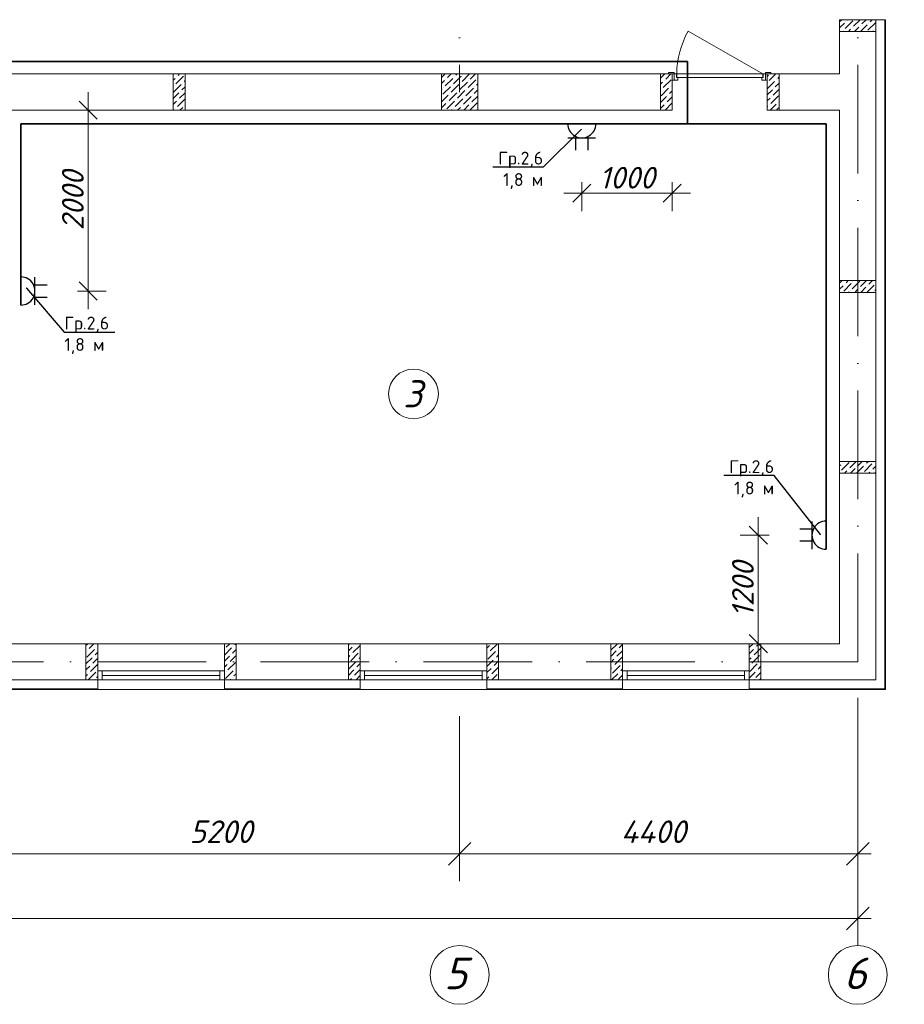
# Model space of a CAD drawing. Header units: millimetres. Extents: x 1114507 to 93926427, y 174473 to 817039.
# Tile 270 of 483: x 1741016 to 1750793, y 763038 to 773925. Entities that reach past the tile are written whole.
import ezdxf
from ezdxf import colors
from ezdxf.entities.mleader import LeaderData, LeaderLine
from ezdxf.math import Vec2, Vec3

# ---------------------------------------------------------------- set-up
doc = ezdxf.new("R2010")
doc.units = ezdxf.units.MM
doc.linetypes.add('ACAD_ISO10W100', pattern=[18, 12, -3, 0, -3])
for name, color, linetype, lineweight in [('Doors', 86, 'Continuous', 13), ('expl', 234, 'Continuous', 13), ('PLAN', 250, 'Continuous', 25), ('размеры', 12, 'Continuous', 15)]:
    doc.layers.add(name, color=color, linetype=linetype, lineweight=lineweight)
doc.layers.add('RAZMERNAR', color=152, linetype='Continuous')
doc.layers.add('ЭО', color=20, linetype='Continuous')
doc.styles.get("Standard").update_dxf_attribs({"font": 'isocpeui.ttf'})
doc.styles.add('X_ISO', font='isocpeui.ttf')
doc.styles.add('Суннат', font='ariali.ttf', dxfattribs={"height": 250})
doc.dimstyles.new('Санжар', dxfattribs={"dimtxt": 240, "dimasz": 200, "dimexe": 200, "dimexo": 200, "dimgap": 50, "dimtad": 1, "dimdec": 0, "dimtxsty": 'Standard', "dimblk": 'OBLIQUE', "dimcen": 2.5, "dimdle": 200, "dimclrd": 152, "dimclre": 152, "dimclrt": 152, "dimadec": 0, "dimazin": 0, "dimtfac": 1, "dimtdec": 0, "dimtmove": 0, "dimatfit": 3, "dimldrblk": 'OBLIQUE', "dimfxl": 0, "dimlwd": 0, "dimlwe": 0, "dimarcsym": 0})

# ---------------------------------------------------------------- blocks, each defined once
blk = doc.blocks.new('blokqav2mak')
at = {"color": 1, "linetype": 'ACAD_ISO10W100', "lineweight": 0, "ltscale": 100}
for p, q in [((1568282, 782425), (1568282, 773125)), ((1572682, 782425), (1572682, 766825)), ((1572682, 766825), (1545682, 766825))]:
    blk.add_line(p, q, dxfattribs=at)
at = {"lineweight": 0, "ltscale": 100}
for p, q in [((1572482, 773925), (1572882, 773925)), ((1572482, 773325), (1572482, 773925)), ((1572882, 773925), (1572482, 773925)), ((1572882, 766625), (1572882, 773925)), ((1570632, 773325), (1563282, 773325)), ((1570632, 772925), (1570632, 773325)), ((1572482, 773325), (1571682, 773325)), ((1571682, 772925), (1571682, 773325)), ((1570632, 772925), (1563282, 772925)), ((1572482, 772925), (1571682, 772925)), ((1572482, 767025), (1572482, 772925)), ((1561712, 767025), (1564282, 767025)), ((1564282, 767025), (1564282, 766625)), ((1565682, 767025), (1564282, 767025)), ((1565682, 767025), (1567182, 767025)), ((1565682, 767025), (1565682, 766625)), ((1567182, 767025), (1567182, 766625)), ((1568582, 767025), (1567182, 767025)), ((1568582, 767025), (1570082, 767025)), ((1568582, 767025), (1568582, 766625)), ((1570082, 767025), (1570082, 766625)), ((1571482, 767025), (1570082, 767025)), ((1571482, 767025), (1572482, 767025)), ((1571482, 767025), (1571482, 766625)), ((1561712, 766625), (1564152, 766625)), ((1565682, 766625), (1567182, 766625)), ((1568582, 766625), (1570082, 766625)), ((1571482, 766625), (1572882, 766625)), ((1565682, 766518), (1564282, 766518)), ((1568582, 766518), (1567182, 766518)), ((1571482, 766518), (1570082, 766518))]:
    blk.add_line(p, q, dxfattribs=at)
at = {"linetype": 'Continuous', "lineweight": 0, "ltscale": 100}
for p, q in [((1572482, 773902, 0), (1572506, 773925, 0)), ((1572482, 773834, 0), (1572534, 773887, 0)), ((1572543, 773828, 0), (1572627, 773912, 0)), ((1572551, 773903, 0), (1572551, 773903, 0)), ((1572568, 773920, 0), (1572573, 773925, 0)), ((1572635, 773853, 0), (1572708, 773925, 0)), ((1572728, 773878, 0), (1572775, 773925, 0)), ((1572795, 773811, 0), (1572880, 773895, 0)), ((1572804, 773887, 0), (1572804, 773887, 0)), ((1572821, 773903, 0), (1572842, 773925, 0)), ((1572526, 773811, 0), (1572526, 773811, 0)), ((1572578, 773795, 0), (1572602, 773819, 0)), ((1572619, 773836, 0), (1572619, 773836, 0)), ((1572645, 773795, 0), (1572694, 773844, 0)), ((1572711, 773861, 0), (1572711, 773861, 0)), ((1572712, 773795, 0), (1572787, 773870, 0)), ((1572847, 773795, 0), (1572854, 773802, 0)), ((1572871, 773819, 0), (1572871, 773819, 0)), ((1565117, 773324, 0), (1565119, 773325, 0)), ((1565117, 773256, 0), (1565136, 773276, 0)), ((1565145, 773217, 0), (1565229, 773301, 0)), ((1565153, 773292, 0), (1565153, 773292, 0)), ((1565170, 773309, 0), (1565186, 773325, 0)), ((1565237, 773242, 0), (1565247, 773252, 0)), ((1565246, 773318, 0), (1565246, 773318, 0)), ((1568082, 773286), (1568121, 773325)), ((1568082, 773219), (1568114, 773251)), ((1568122, 773192), (1568207, 773276)), ((1568131, 773268), (1568131, 773268)), ((1568148, 773285), (1568188, 773325)), ((1568215, 773217), (1568299, 773302)), ((1568224, 773293), (1568224, 773293)), ((1568240, 773310), (1568255, 773325)), ((1568282, 773150), (1568367, 773234)), ((1568308, 773243), (1568390, 773325)), ((1568316, 773318), (1568316, 773318)), ((1568375, 773175), (1568459, 773260)), ((1568383, 773251), (1568383, 773251)), ((1568400, 773268), (1568457, 773325)), ((1568476, 773276), (1568476, 773276)), ((1570502, 773279, 0), (1570548, 773325, 0)), ((1570502, 773211, 0), (1570525, 773234, 0)), ((1570533, 773175, 0), (1570618, 773260, 0)), ((1570542, 773251, 0), (1570542, 773251, 0)), ((1570559, 773268, 0), (1570616, 773325, 0)), ((1571682, 773296, 0), (1571696, 773310, 0)), ((1571682, 773162, 0), (1571763, 773243, 0)), ((1571687, 773234, 0), (1571687, 773234, 0)), ((1571704, 773251, 0), (1571778, 773325, 0)), ((1571780, 773260, 0), (1571780, 773260, 0)), ((1571797, 773276, 0), (1571812, 773292, 0)), ((1565120, 773124, 0), (1565204, 773208, 0)), ((1565128, 773200, 0), (1565128, 773200, 0)), ((1565195, 773133, 0), (1565195, 773133, 0)), ((1565212, 773149, 0), (1565247, 773184, 0)), ((1565221, 773225, 0), (1565221, 773225, 0)), ((1568082, 773152), (1568089, 773158)), ((1568097, 773100), (1568181, 773184)), ((1568106, 773175), (1568106, 773175)), ((1568190, 773125), (1568274, 773209)), ((1568198, 773201), (1568198, 773201)), ((1568257, 773057), (1568341, 773142)), ((1568266, 773133), (1568266, 773133)), ((1568291, 773226), (1568291, 773226)), ((1568350, 773083), (1568434, 773167)), ((1568358, 773158), (1568358, 773158)), ((1568442, 773108), (1568482, 773148)), ((1568451, 773184), (1568451, 773184)), ((1568468, 773201), (1568482, 773215)), ((1570508, 773083, 0), (1570592, 773167, 0)), ((1570517, 773159, 0), (1570517, 773159, 0)), ((1570601, 773108, 0), (1570632, 773139, 0)), ((1570609, 773184, 0), (1570609, 773184, 0)), ((1570626, 773201, 0), (1570632, 773207, 0)), ((1571682, 773094, 0), (1571738, 773150, 0)), ((1571746, 773091, 0), (1571812, 773157, 0)), ((1571755, 773167, 0), (1571755, 773167, 0)), ((1571771, 773184, 0), (1571812, 773224, 0)), ((1565117, 773054, 0), (1565178, 773116, 0)), ((1565117, 772987, 0), (1565153, 773023, 0)), ((1565162, 772964, 0), (1565246, 773048, 0)), ((1565170, 773040, 0), (1565170, 773040, 0)), ((1565187, 773057, 0), (1565247, 773117, 0)), ((1568082, 773017), (1568156, 773091)), ((1568139, 772940), (1568224, 773024)), ((1568148, 773015), (1568148, 773015)), ((1568165, 773032), (1568249, 773116)), ((1568173, 773108), (1568173, 773108)), ((1568232, 772965), (1568316, 773049)), ((1568240, 773041), (1568240, 773041)), ((1568325, 772990), (1568409, 773074)), ((1568333, 773066), (1568333, 773066)), ((1568417, 773015), (1568482, 773080)), ((1568426, 773091), (1568426, 773091)), ((1570502, 773009, 0), (1570567, 773074, 0)), ((1570575, 773015, 0), (1570632, 773072, 0)), ((1570584, 773091, 0), (1570584, 773091, 0)), ((1571682, 773027, 0), (1571713, 773058, 0)), ((1571721, 772999, 0), (1571805, 773083, 0)), ((1571729, 773074, 0), (1571729, 773074, 0)), ((1565123, 772925, 0), (1565128, 772930, 0)), ((1565145, 772947, 0), (1565145, 772947, 0)), ((1565190, 772925, 0), (1565221, 772956, 0)), ((1565237, 772973, 0), (1565237, 772973, 0)), ((1568082, 772950), (1568131, 772999)), ((1568192, 772925), (1568198, 772931)), ((1568215, 772948), (1568215, 772948)), ((1568260, 772925), (1568291, 772956)), ((1568308, 772973), (1568308, 772973)), ((1568327, 772925), (1568383, 772982)), ((1568394, 772925), (1568476, 773007)), ((1568400, 772999), (1568400, 772999)), ((1568468, 772931), (1568468, 772931)), ((1570502, 772942, 0), (1570542, 772982, 0)), ((1570552, 772925, 0), (1570632, 773005, 0)), ((1570559, 772999, 0), (1570559, 772999, 0)), ((1570626, 772931, 0), (1570626, 772931, 0)), ((1571682, 772960, 0), (1571687, 772965, 0)), ((1571704, 772982, 0), (1571704, 772982, 0)), ((1571715, 772925, 0), (1571780, 772990, 0)), ((1571788, 772931, 0), (1571812, 772955, 0)), ((1571797, 773007, 0), (1571797, 773007, 0)), ((1572482, 771013, 0), (1572509, 771040, 0)), ((1572482, 770946, 0), (1572519, 770983, 0)), ((1572527, 770924, 0), (1572611, 771008, 0)), ((1572536, 771000, 0), (1572536, 771000, 0)), ((1572553, 771016, 0), (1572576, 771040, 0)), ((1572620, 770949, 0), (1572704, 771033, 0)), ((1572628, 771025, 0), (1572628, 771025, 0)), ((1572696, 770957, 0), (1572696, 770957, 0)), ((1572712, 770974, 0), (1572778, 771040, 0)), ((1572716, 770910, 0), (1572771, 770966, 0)), ((1572783, 770910, 0), (1572864, 770991, 0)), ((1572788, 770983, 0), (1572788, 770983, 0)), ((1572805, 771000, 0), (1572846, 771040, 0)), ((1572872, 770932, 0), (1572882, 770942, 0)), ((1572881, 771008, 0), (1572881, 771008, 0)), ((1572581, 770910, 0), (1572586, 770915, 0)), ((1572603, 770932, 0), (1572603, 770932, 0)), ((1572648, 770910, 0), (1572679, 770941, 0)), ((1572856, 770915, 0), (1572856, 770915, 0)), ((1572482, 768993, 0), (1572494, 769004, 0)), ((1572502, 768945, 0), (1572586, 769030, 0)), ((1572510, 769021, 0), (1572510, 769021, 0)), ((1572527, 769038, 0), (1572529, 769040, 0)), ((1572595, 768971, 0), (1572664, 769040, 0)), ((1572669, 768910, 0), (1572746, 768987, 0)), ((1572687, 768996, 0), (1572732, 769040, 0)), ((1572755, 768928, 0), (1572839, 769013, 0)), ((1572763, 769004, 0), (1572763, 769004, 0)), ((1572780, 769021, 0), (1572799, 769040, 0)), ((1572847, 768954, 0), (1572882, 768989, 0)), ((1572856, 769030, 0), (1572856, 769030, 0)), ((1572485, 768928, 0), (1572485, 768928, 0)), ((1572534, 768910, 0), (1572561, 768937, 0)), ((1572578, 768954, 0), (1572578, 768954, 0)), ((1572602, 768910, 0), (1572654, 768962, 0)), ((1572670, 768979, 0), (1572670, 768979, 0)), ((1572738, 768912, 0), (1572738, 768912, 0)), ((1572804, 768910, 0), (1572814, 768920, 0)), ((1572830, 768937, 0), (1572830, 768937, 0)), ((1572871, 768910, 0), (1572882, 768921, 0)), ((1564152, 767004, 0), (1564173, 767025, 0)), ((1564186, 766971, 0), (1564240, 767025, 0)), ((1565703, 766987, 0), (1565741, 767025, 0)), ((1565796, 767013, 0), (1565808, 767025, 0)), ((1567052, 767012, 0), (1567065, 767025, 0)), ((1567129, 767021, 0), (1567133, 767025, 0)), ((1568621, 766945, 0), (1568700, 767025, 0)), ((1569953, 766954, 0), (1570025, 767025, 0)), ((1571482, 766982, 0), (1571525, 767025, 0)), ((1571564, 766996, 0), (1571593, 767025, 0)), ((1564152, 766937, 0), (1564152, 766937, 0)), ((1564161, 766878, 0), (1564245, 766962, 0)), ((1564169, 766954, 0), (1564169, 766954, 0)), ((1564253, 766903, 0), (1564282, 766932, 0)), ((1564262, 766979, 0), (1564262, 766979, 0)), ((1564278, 766996, 0), (1564282, 767000, 0)), ((1565682, 766899, 0), (1565762, 766979, 0)), ((1565686, 766971, 0), (1565686, 766971, 0)), ((1565771, 766920, 0), (1565812, 766962, 0)), ((1565779, 766996, 0), (1565779, 766996, 0)), ((1567052, 766945, 0), (1567095, 766987, 0)), ((1567078, 766836, 0), (1567162, 766920, 0)), ((1567103, 766929, 0), (1567182, 767007, 0)), ((1567112, 767004, 0), (1567112, 767004, 0)), ((1567179, 766937, 0), (1567179, 766937, 0)), ((1568582, 766974, 0), (1568612, 767004, 0)), ((1568595, 766853, 0), (1568680, 766937, 0)), ((1568604, 766929, 0), (1568604, 766929, 0)), ((1568629, 767021, 0), (1568629, 767021, 0)), ((1568697, 766954, 0), (1568697, 766954, 0)), ((1569952, 766885, 0), (1570012, 766945, 0)), ((1570021, 766886, 0), (1570082, 766948, 0)), ((1570029, 766962, 0), (1570029, 766962, 0)), ((1570046, 766979, 0), (1570082, 767015, 0)), ((1571482, 766914, 0), (1571530, 766962, 0)), ((1571538, 766903, 0), (1571612, 766977, 0)), ((1571547, 766979, 0), (1571547, 766979, 0)), ((1564152, 766802, 0), (1564219, 766870, 0)), ((1564228, 766811, 0), (1564282, 766865, 0)), ((1564236, 766886, 0), (1564236, 766886, 0)), ((1565682, 766832, 0), (1565737, 766886, 0)), ((1565720, 766735, 0), (1565804, 766819, 0)), ((1565728, 766811, 0), (1565728, 766811, 0)), ((1565745, 766828, 0), (1565812, 766894, 0)), ((1565754, 766903, 0), (1565754, 766903, 0)), ((1567052, 766877, 0), (1567070, 766895, 0)), ((1567053, 766743, 0), (1567137, 766828, 0)), ((1567061, 766819, 0), (1567061, 766819, 0)), ((1567086, 766912, 0), (1567086, 766912, 0)), ((1567145, 766769, 0), (1567182, 766805, 0)), ((1567154, 766844, 0), (1567154, 766844, 0)), ((1567171, 766861, 0), (1567182, 766873, 0)), ((1568582, 766907, 0), (1568587, 766912, 0)), ((1568582, 766772, 0), (1568654, 766844, 0)), ((1568663, 766785, 0), (1568712, 766835, 0)), ((1568671, 766861, 0), (1568671, 766861, 0)), ((1568688, 766878, 0), (1568712, 766902, 0)), ((1569952, 766818, 0), (1569987, 766853, 0)), ((1569996, 766794, 0), (1570080, 766878, 0)), ((1570004, 766870, 0), (1570004, 766870, 0)), ((1571482, 766847, 0), (1571505, 766870, 0)), ((1571513, 766811, 0), (1571597, 766895, 0)), ((1571521, 766886, 0), (1571521, 766886, 0)), ((1571589, 766819, 0), (1571589, 766819, 0)), ((1571606, 766836, 0), (1571612, 766842, 0)), ((1564152, 766735, 0), (1564194, 766777, 0)), ((1564177, 766625, 0), (1564262, 766710, 0)), ((1564186, 766701, 0), (1564186, 766701, 0)), ((1564203, 766718, 0), (1564282, 766797, 0)), ((1564211, 766794, 0), (1564211, 766794, 0)), ((1564278, 766726, 0), (1564278, 766726, 0)), ((1565682, 766764, 0), (1565712, 766794, 0)), ((1565682, 766697, 0), (1565686, 766701, 0)), ((1565695, 766642, 0), (1565779, 766726, 0)), ((1565703, 766718, 0), (1565703, 766718, 0)), ((1565796, 766743, 0), (1565796, 766743, 0)), ((1567052, 766675, 0), (1567112, 766735, 0)), ((1567120, 766676, 0), (1567182, 766738, 0)), ((1567129, 766752, 0), (1567129, 766752, 0)), ((1568582, 766705, 0), (1568629, 766752, 0)), ((1568638, 766693, 0), (1568712, 766767, 0)), ((1568646, 766769, 0), (1568646, 766769, 0)), ((1569952, 766750, 0), (1569962, 766760, 0)), ((1569970, 766701, 0), (1570055, 766785, 0)), ((1569979, 766777, 0), (1569979, 766777, 0)), ((1570046, 766710, 0), (1570046, 766710, 0)), ((1570063, 766726, 0), (1570082, 766746, 0)), ((1570071, 766802, 0), (1570071, 766802, 0)), ((1571482, 766645, 0), (1571547, 766710, 0)), ((1571488, 766718, 0), (1571572, 766802, 0)), ((1571496, 766794, 0), (1571496, 766794, 0)), ((1571555, 766651, 0), (1571612, 766708, 0)), ((1571564, 766726, 0), (1571564, 766726, 0)), ((1571580, 766743, 0), (1571612, 766775, 0)), ((1564152, 766667, 0), (1564169, 766684, 0)), ((1564253, 766634, 0), (1564253, 766634, 0)), ((1564270, 766651, 0), (1564282, 766663, 0)), ((1565745, 766625, 0), (1565754, 766634, 0)), ((1565771, 766651, 0), (1565771, 766651, 0)), ((1565787, 766668, 0), (1565812, 766692, 0)), ((1567069, 766625, 0), (1567086, 766642, 0)), ((1567103, 766659, 0), (1567103, 766659, 0)), ((1567137, 766625, 0), (1567179, 766668, 0)), ((1568582, 766637, 0), (1568604, 766659, 0)), ((1568621, 766676, 0), (1568621, 766676, 0)), ((1568637, 766625, 0), (1568697, 766684, 0)), ((1568705, 766625, 0), (1568712, 766633, 0)), ((1569953, 766684, 0), (1569953, 766684, 0)), ((1569962, 766625, 0), (1570029, 766693, 0)), ((1570038, 766634, 0), (1570082, 766678, 0)), ((1571538, 766634, 0), (1571538, 766634, 0)), ((1571597, 766625, 0), (1571612, 766640, 0))]:
    blk.add_line(p, q, dxfattribs=at)
at = {"color": 252, "lineweight": 0, "ltscale": 100}
for p, q in [((1572882, 773925), (1572989, 773925)), ((1572989, 766518), (1572989, 773925)), ((1564282, 766625), (1564282, 766518)), ((1565682, 766625), (1565682, 766518)), ((1567182, 766625), (1567182, 766518)), ((1568582, 766625), (1568582, 766518)), ((1570082, 766625), (1570082, 766518)), ((1571482, 766625), (1571482, 766518)), ((1561582, 766518), (1564282, 766518)), ((1567182, 766518), (1565682, 766518)), ((1568582, 766518), (1570082, 766518)), ((1571482, 766518), (1572989, 766518))]:
    blk.add_line(p, q, dxfattribs=at)
at = {"color": 32, "lineweight": 0, "ltscale": 100}
for p, q in [((1572982, 766525), (1572982, 773925)), ((1561582, 766525), (1564282, 766525)), ((1567182, 766525), (1565682, 766525)), ((1568582, 766525), (1570082, 766525)), ((1571482, 766525), (1572982, 766525))]:
    blk.add_line(p, q, dxfattribs=at)
at = {"color": 5, "lineweight": 0}
for p, q in [((1564282, 766725), (1564332, 766725)), ((1564282, 766625), (1564282, 766725)), ((1565632, 766725), (1564332, 766725)), ((1564332, 766725), (1564332, 766625)), ((1565682, 766725), (1565632, 766725)), ((1565632, 766725), (1565632, 766625)), ((1565682, 766625), (1565682, 766725)), ((1567182, 766725), (1567232, 766725)), ((1567182, 766625), (1567182, 766725)), ((1568532, 766725), (1567232, 766725)), ((1567232, 766725), (1567232, 766625)), ((1568582, 766725), (1568532, 766725)), ((1568532, 766725), (1568532, 766625)), ((1568582, 766625), (1568582, 766725)), ((1570082, 766725), (1570132, 766725)), ((1570082, 766625), (1570082, 766725)), ((1571432, 766725), (1570132, 766725)), ((1570132, 766725), (1570132, 766625)), ((1571482, 766725), (1571432, 766725)), ((1571432, 766725), (1571432, 766625)), ((1571482, 766625), (1571482, 766725)), ((1564332, 766625), (1564282, 766625)), ((1565632, 766675), (1564332, 766675)), ((1565632, 766625), (1564332, 766625)), ((1565632, 766625), (1565682, 766625)), ((1567232, 766625), (1567182, 766625)), ((1568532, 766675), (1567232, 766675)), ((1568532, 766625), (1567232, 766625)), ((1568532, 766625), (1568582, 766625)), ((1570132, 766625), (1570082, 766625)), ((1571432, 766675), (1570132, 766675)), ((1571432, 766625), (1570132, 766625)), ((1571432, 766625), (1571482, 766625))]:
    blk.add_line(p, q, dxfattribs=at)
at = {"color": 0, "linetype": 'ByBlock', "lineweight": 0}
for p, q in [((1568407, 764826), (1568157, 764576)), ((1568157, 764576), (1568407, 764826)), ((1572557, 764576), (1572807, 764826)), ((1572557, 763862), (1572807, 764112))]:
    blk.add_line(p, q, dxfattribs=at)
at = {"layer": 'Doors', "lineweight": 0}
for p, q in [((1571632, 773325), (1570809, 773800)), ((1570652, 773340), (1570592, 773340)), ((1570592, 773340), (1570592, 773325)), ((1570652, 773325), (1570652, 773340)), ((1571722, 773340), (1571662, 773340)), ((1571662, 773340), (1571662, 773325)), ((1571722, 773325), (1571722, 773340)), ((1570592, 773325), (1570652, 773325)), ((1570652, 773325), (1570632, 773325)), ((1570632, 773325), (1570632, 773255)), ((1570632, 773255), (1570652, 773255)), ((1570652, 773255), (1570652, 773325)), ((1570652, 773325), (1570677, 773325)), ((1570652, 773255), (1570652, 773325)), ((1570692, 773255), (1570652, 773255)), ((1570677, 773325), (1570677, 773285)), ((1570677, 773285), (1570692, 773285)), ((1571632, 773325), (1570682, 773325)), ((1570682, 773325), (1570682, 773285)), ((1570682, 773285), (1571632, 773285)), ((1570692, 773285), (1570692, 773255)), ((1571622, 773285), (1571622, 773255)), ((1571637, 773285), (1571622, 773285)), ((1571622, 773255), (1571662, 773255)), ((1571632, 773285), (1571632, 773325)), ((1571662, 773325), (1571637, 773325)), ((1571637, 773325), (1571637, 773285)), ((1571662, 773255), (1571662, 773325)), ((1571662, 773255), (1571662, 773325)), ((1571662, 773325), (1571682, 773325)), ((1571662, 773325), (1571722, 773325)), ((1571682, 773255), (1571662, 773255)), ((1571682, 773325), (1571682, 773255))]:
    blk.add_line(p, q, dxfattribs=at)
blk.add_arc((1571632, 773325), 950, 150, 180, dxfattribs=at)
at = {"layer": 'PLAN', "color": 158, "lineweight": 0}
for centre in [(1568282, 763363), (1572682, 763363)]:
    blk.add_circle(centre, 325, dxfattribs=at)
at = {"layer": 'RAZMERNAR', "lineweight": 0, "ltscale": 100}
for p, q in [((1572682, 766425), (1572682, 764401)), ((1572682, 766425), (1572682, 763687)), ((1568282, 766225), (1568282, 764401)), ((1568282, 766225), (1568282, 764401)), ((1568432, 764701), (1562932, 764701)), ((1572832, 764701), (1568132, 764701)), ((1572832, 763987), (1545532, 763987))]:
    blk.add_line(p, q, dxfattribs=at)
at = {"layer": 'размеры', "lineweight": 0, "ltscale": 5}
for p, q in [((1572482, 773925), (1572482, 773795)), ((1572882, 773925), (1572482, 773925)), ((1572882, 773795), (1572882, 773925)), ((1572482, 773795), (1572882, 773795)), ((1565247, 773325), (1565117, 773325)), ((1565117, 773325), (1565117, 772925)), ((1565247, 772925), (1565247, 773325)), ((1568482, 773325), (1568082, 773325)), ((1568082, 773325), (1568082, 772925)), ((1568482, 772925), (1568482, 773325)), ((1570502, 773325), (1570632, 773325)), ((1570502, 772925), (1570502, 773325)), ((1570632, 773325), (1570632, 772925)), ((1571812, 773325), (1571682, 773325)), ((1571682, 773325), (1571682, 772925)), ((1571812, 772925), (1571812, 773325)), ((1565117, 772925), (1565247, 772925)), ((1568082, 772925), (1568482, 772925)), ((1570632, 772925), (1570502, 772925)), ((1571682, 772925), (1571812, 772925)), ((1572482, 770910), (1572482, 771040)), ((1572482, 771040), (1572882, 771040)), ((1572882, 771040), (1572482, 771040)), ((1572482, 771040), (1572482, 770910)), ((1572882, 771040), (1572882, 770910)), ((1572882, 770910), (1572882, 771040)), ((1572882, 770910), (1572482, 770910)), ((1572482, 770910), (1572882, 770910)), ((1572482, 768910), (1572482, 769040)), ((1572482, 769040), (1572882, 769040)), ((1572882, 769040), (1572482, 769040)), ((1572482, 769040), (1572482, 768910)), ((1572882, 769040), (1572882, 768910)), ((1572882, 768910), (1572882, 769040)), ((1572882, 768910), (1572482, 768910)), ((1572482, 768910), (1572882, 768910)), ((1564282, 767025), (1564152, 767025)), ((1564152, 767025), (1564152, 766625)), ((1564282, 766625), (1564282, 767025)), ((1565812, 767025), (1565682, 767025)), ((1565682, 767025), (1565682, 766625)), ((1565812, 766625), (1565812, 767025)), ((1567182, 767025), (1567052, 767025)), ((1567052, 767025), (1567052, 766625)), ((1567182, 766625), (1567182, 767025)), ((1568712, 767025), (1568582, 767025)), ((1568582, 767025), (1568582, 766625)), ((1568712, 766625), (1568712, 767025)), ((1570082, 767025), (1569952, 767025)), ((1569952, 767025), (1569952, 766625)), ((1570082, 766625), (1570082, 767025)), ((1571612, 767025), (1571482, 767025)), ((1571482, 767025), (1571482, 766625)), ((1571612, 766625), (1571612, 767025)), ((1564152, 766625), (1564282, 766625)), ((1565682, 766625), (1565812, 766625)), ((1567052, 766625), (1567182, 766625)), ((1568582, 766625), (1568712, 766625)), ((1569952, 766625), (1570082, 766625)), ((1571482, 766625), (1571612, 766625))]:
    blk.add_line(p, q, dxfattribs=at)
at = {"layer": 'PLAN', "lineweight": 0}
for s, p in [('5', (1568110, 763205)), ('6', (1572528, 763205))]:
    blk.add_text(s, height=350, dxfattribs=at).set_placement(p)
at = {"layer": 'RAZMERNAR', "lineweight": 0}
for s, p in [('5200', (1565296, 764821)), ('4400', (1570064, 764821))]:
    blk.add_text(s, height=250, dxfattribs=at).set_placement(p)
blk = doc.blocks.new('ауцп')
at = {"color": 152, "lineweight": 30, "ltscale": 60, "true_color": 0x006edd}
blk.add_line((3357036.7, 1654646.7), (3357036.7, 1654921), dxfattribs=at)
at = {"layer": 'ЭО', "color": 152, "lineweight": 30, "ltscale": 10, "true_color": 0x006edd}
for p, q in [((3356896.4, 1654643.7), (3356896.4, 1654923.7)), ((3357036.7, 1654844.3), (3357158.3, 1654844.3)), ((3357036.7, 1654722.9), (3357158.3, 1654722.9))]:
    blk.add_line(p, q, dxfattribs=at)
blk.add_arc((3356896.7, 1654783.7), 140, 269.89639, 90.10361, dxfattribs=at)
blk = doc.blocks.new('_Oblique')
at = {"color": 0, "linetype": 'ByBlock', "lineweight": -2}
blk.add_line((-0.5, -0.5), (0.5, 0.5), dxfattribs=at)
blk = doc.blocks.new('*D1848')
at = {"color": 152, "linetype": 'Continuous', "lineweight": 0, "ltscale": 100, "transparency": 16777216}
for p, q in [((1749179, 766825), (1749179, 768425)), ((1749299, 768225), (1748979, 768225)), ((1749299, 767025), (1748979, 767025))]:
    blk.add_line(p, q, dxfattribs=at)
at = {"layer": 'Defpoints', "color": 0, "lineweight": 35, "ltscale": 100, "transparency": 16777216}
for p in [(1749179, 768225), (1750078, 768225), (1750078, 767025)]:
    blk.add_point(p, dxfattribs=at)
at = {"color": 152, "lineweight": 0, "ltscale": 100, "transparency": 16777216, "xscale": 200, "yscale": 200, "zscale": 200}
for p, rotation in [((1749179, 768225), 90), ((1749179, 767025), 270)]:
    blk.add_blockref('_Oblique', p, dxfattribs=dict(at, rotation=rotation))
at = {"color": 152, "lineweight": 35, "ltscale": 100, "transparency": 16777216, "insert": (1749009, 767625), "char_height": 240, "attachment_point": 5, "rotation": 90, "bg_fill": 3, "box_fill_scale": 1.1, "bg_fill_color": 256, "bg_fill_true_color": 13158600, "bg_fill_transparency": 0}
blk.add_mtext('1200', dxfattribs=at)
blk = doc.blocks.new('*D1849')
at = {"color": 152, "linetype": 'Continuous', "lineweight": 0, "ltscale": 100, "transparency": 16777216}
for p, q in [((1747228, 772128), (1747228, 771808)), ((1748228, 772128), (1748228, 771808)), ((1748428, 772008), (1747028, 772008))]:
    blk.add_line(p, q, dxfattribs=at)
at = {"layer": 'Defpoints', "color": 0, "lineweight": 35, "ltscale": 100, "transparency": 16777216}
for p in [(1747228, 772925), (1748228, 772925), (1747228, 772008)]:
    blk.add_point(p, dxfattribs=at)
at = {"color": 152, "lineweight": 0, "ltscale": 100, "transparency": 16777216, "xscale": 200, "yscale": 200, "zscale": 200, "rotation": 180}
blk.add_blockref('_Oblique', (1747228, 772008), dxfattribs=at)
at = {"color": 152, "lineweight": 0, "ltscale": 100, "transparency": 16777216, "xscale": 200, "yscale": 200, "zscale": 200}
blk.add_blockref('_Oblique', (1748228, 772008), dxfattribs=at)
at = {"color": 152, "lineweight": 35, "ltscale": 100, "transparency": 16777216, "insert": (1747728, 772178), "char_height": 240, "attachment_point": 5, "bg_fill": 3, "box_fill_scale": 1.1, "bg_fill_color": 256, "bg_fill_true_color": 13158600, "bg_fill_transparency": 0}
blk.add_mtext('1000', dxfattribs=at)
blk = doc.blocks.new('_Dot')
at = {"color": 0, "linetype": 'ByBlock', "lineweight": -2}
blk.add_line((-0.5, 0), (-1, 0), dxfattribs=at)
at = {"color": 0, "linetype": 'ByBlock', "const_width": 0.5}
blk.add_lwpolyline([(-0.25, 0, 1), (0.25, 0, 1)], format="xyb", close=True, dxfattribs=at)
blk = doc.blocks.new('*D1851')
at = {"color": 152, "linetype": 'Continuous', "lineweight": 0, "ltscale": 100, "transparency": 16777216}
for p, q in [((1741773, 773125), (1741773, 770725)), ((1741653, 772925), (1741973, 772925)), ((1741653, 770925), (1741973, 770925))]:
    blk.add_line(p, q, dxfattribs=at)
at = {"layer": 'Defpoints', "color": 0, "lineweight": 35, "ltscale": 100, "transparency": 16777216}
for p in [(1740878, 772925), (1740878, 770925), (1741773, 770925)]:
    blk.add_point(p, dxfattribs=at)
at = {"color": 152, "lineweight": 0, "ltscale": 100, "transparency": 16777216, "xscale": 200, "yscale": 200, "zscale": 200}
for p, rotation in [((1741773, 772925), 90), ((1741773, 770925), 270)]:
    blk.add_blockref('_Oblique', p, dxfattribs=dict(at, rotation=rotation))
at = {"color": 152, "lineweight": 35, "ltscale": 100, "transparency": 16777216, "insert": (1741603, 771925), "char_height": 240, "attachment_point": 5, "rotation": 90, "bg_fill": 3, "box_fill_scale": 1.1, "bg_fill_color": 256, "bg_fill_true_color": 13158600, "bg_fill_transparency": 0}
blk.add_mtext('2000', dxfattribs=at)

msp = doc.modelspace()

# ---------------------------------------------------------------- linework, layer by layer
at = {"color": 0, "lineweight": 35, "ltscale": 100}
for p, q in [((1748397.5, 773464.1), (1726328.2, 773464.1)), ((1749928.2, 772775.1), (1741028.2, 772775.1)), ((1741028.2, 772775.1), (1741028.2, 770769.1)), ((1749928.2, 768069.1), (1749928.2, 772775.1))]:
    msp.add_line(p, q, dxfattribs=at)
at = {"layer": 'expl', "lineweight": 0}
msp.add_circle((1745368.4, 769786.9), 275.1, dxfattribs=at)

# ---------------------------------------------------------------- block references
at = {"color": 0}
msp.add_blockref('blokqav2mak', (177596.2, 0), dxfattribs=at)
at = {"lineweight": 30, "xscale": 1.114080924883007, "yscale": 1.114080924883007, "zscale": 1.114080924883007}
for p, rotation in [((-96334.8, 4512629.4), 270), ((5489782.5, 2611788.1), 180)]:
    msp.add_blockref('ауцп', p, dxfattribs=dict(at, rotation=rotation))
msp.add_blockref('ауцп', (-1998826.1, -1072637.9), dxfattribs=at)

# ---------------------------------------------------------------- texts
at = {"lineweight": 0, "insert": (1745464.8, 769638.2), "char_height": 300, "width": 349.19, "attachment_point": 9}
msp.add_mtext('3', dxfattribs=at)
at = {"color": 0, "insert": (1658556.4, 769145.4), "char_height": 200, "width": 5434.652, "attachment_point": 1, "style": 'Суннат'}
msp.add_mtext('\\pi1694.65184;{\\fISOCPEUR|b0|i0|c204|p34;\\LВвод от солнечных панелей к \\fISOCPEUR|b0|i0|c0|p34;\\P\\pi3194.65184;\\fISOCPEUR|b0|i0|c204|p34;инвертор с крыши }', dxfattribs=at)

# ---------------------------------------------------------------- leaders
at = {"lineweight": 0}
ml = msp.add_multileader_mtext('Standard', dxfattribs=at)
ml.set_content('{\\fISOCPEUR|b0|i0|c204|p34;Гр.2,6\\P1,8 м}', color=256, style='X_ISO')
ml.set_leader_properties()
ml.set_arrow_properties(name='DOT')
ml.build(insert=Vec2(0, 0))
ml.multileader.update_dxf_attribs({"text_left_attachment_type": 6, "text_right_attachment_type": 6, "dogleg_length": 0.36, "arrow_head_size": 5.68})
ctx = ml.context
ctx.base_point, ctx.char_height, ctx.arrow_head_size, ctx.landing_gap_size, ctx.plane_origin = Vec3(1741508.4, 770470.9), 142.116, 5.68, 0.568, Vec3(1743549.2, 770614.7)
ctx.left_attachment, ctx.right_attachment = 6, 6
notes = []
notes.append((ctx, [(1, (1, 1, 0), (1741508.1, 770470.9), (1, 0), 0.36, [(0, [(1741085.8, 770962.1)], 0, [])])]))
ctx.mtext.insert, ctx.mtext.rotation, ctx.mtext.width, ctx.mtext.flow_direction = Vec3(1741509, 770641.4), 6.2831853, 1220.836, 5
for ctx, leaders in notes:
    for number, flags, end, landing, length, lines in leaders:
        leader = LeaderData()
        leader.index, (leader.has_last_leader_line, leader.has_dogleg_vector, leader.attachment_direction) = number, flags
        leader.last_leader_point, leader.dogleg_vector, leader.dogleg_length = Vec3(end), Vec3(landing), length
        for number, points, colour, breaks in lines:
            line = LeaderLine()
            line.index, line.vertices, line.color, line.breaks = number, Vec3.list(points), colors.encode_raw_color(colour), breaks
            leader.lines.append(line)
        ctx.leaders.append(leader)

# ---------------------------------------------------------------- next in the draw order: dimensions: what is measured, and where the dimension line sits
at = {"color": 0, "lineweight": 35, "ltscale": 100}
for base, p1, p2, angle, picture, middle in [((1741772.8, 770925.1), (1740878.2, 772925.1), (1740878.2, 770925.1), 270, '*D1851', (1741602.8, 771925.1)), ((1747228.2, 772007.9), (1748228.2, 772925.1), (1747228.2, 772925.1), 180, '*D1849', (1747728.2, 772177.9)), ((1749179.2, 768225.1), (1750078.2, 767025.1), (1750078.2, 768225.1), 270, '*D1848', (1749009.2, 767625.1))]:
    dim = msp.add_linear_dim(base=base, p1=p1, p2=p2, angle=angle, dimstyle='Санжар', override={"dimfxl": 120, "dimfxlon": 1, "dimtfill": 1, "dimarcsym": 1}, dxfattribs=at)
    dim.commit()
    dim.dimension.update_dxf_attribs({"geometry": picture, "text_midpoint": middle})

# ---------------------------------------------------------------- next in the draw order: linework, layer by layer
msp.add_line((1748397.5, 772775.1), (1748397.5, 773464.1), dxfattribs=at)

# ---------------------------------------------------------------- next in the draw order: leaders
at = {"lineweight": 0}
ml = msp.add_multileader_mtext('Standard', dxfattribs=at)
ml.set_content('{\\fISOCPEUR|b0|i0|c204|p34;Гр.2,6\\P1,8 м}', color=256, style='X_ISO')
ml.set_leader_properties()
ml.set_arrow_properties(name='DOT')
ml.build(insert=Vec2(0, 0))
ml.multileader.update_dxf_attribs({"text_left_attachment_type": 6, "text_right_attachment_type": 6, "dogleg_length": 0.36, "arrow_head_size": 5.68})
ctx = ml.context
ctx.base_point, ctx.char_height, ctx.arrow_head_size, ctx.landing_gap_size, ctx.plane_origin = Vec3(1746338.3, 772294.8), 142.116, 5.68, 0.568, Vec3(1748407.5, 772438.6)
ctx.left_attachment, ctx.right_attachment, ctx.text_align_type = 6, 6, 2
notes = []
notes.append((ctx, [(0, (1, 1, 0), (1746801.7, 772294.8), (-1, 0), 0.36, [(0, [(1747223.9, 772715.6)], 0, [])])]))
ctx.mtext.insert, ctx.mtext.rotation, ctx.mtext.width, ctx.mtext.alignment, ctx.mtext.flow_direction = Vec3(1746800.8, 772465.3), 6.2831853, 1220.836, 3, 5
ml = msp.add_multileader_mtext('Standard', dxfattribs=at)
ml.set_content('{\\fISOCPEUR|b0|i0|c204|p34;Гр.2,6\\P1,8 м}', color=256, style='X_ISO')
ml.set_leader_properties()
ml.set_arrow_properties(name='DOT')
ml.build(insert=Vec2(0, 0))
ml.multileader.update_dxf_attribs({"text_left_attachment_type": 6, "text_right_attachment_type": 6, "dogleg_length": 0.36, "arrow_head_size": 5.68})
ctx = ml.context
ctx.base_point, ctx.char_height, ctx.arrow_head_size, ctx.landing_gap_size, ctx.plane_origin = Vec3(1748891.1, 768883.7), 142.116, 5.68, 0.568, Vec3(1750960.3, 769027.5)
ctx.left_attachment, ctx.right_attachment, ctx.text_align_type = 6, 6, 2
notes.append((ctx, [(0, (1, 1, 0), (1749354.5, 768883.7), (-1, 0), 0.36, [(0, [(1749870.2, 768228.7)], 0, [])])]))
ctx.mtext.insert, ctx.mtext.rotation, ctx.mtext.width, ctx.mtext.alignment, ctx.mtext.flow_direction = Vec3(1749353.6, 769054.2), 6.2831853, 1220.836, 3, 5
for ctx, leaders in notes:
    for number, flags, end, landing, length, lines in leaders:
        leader = LeaderData()
        leader.index, (leader.has_last_leader_line, leader.has_dogleg_vector, leader.attachment_direction) = number, flags
        leader.last_leader_point, leader.dogleg_vector, leader.dogleg_length = Vec3(end), Vec3(landing), length
        for number, points, colour, breaks in lines:
            line = LeaderLine()
            line.index, line.vertices, line.color, line.breaks = number, Vec3.list(points), colors.encode_raw_color(colour), breaks
            leader.lines.append(line)
        ctx.leaders.append(leader)

doc.saveas('drawing.dxf')
